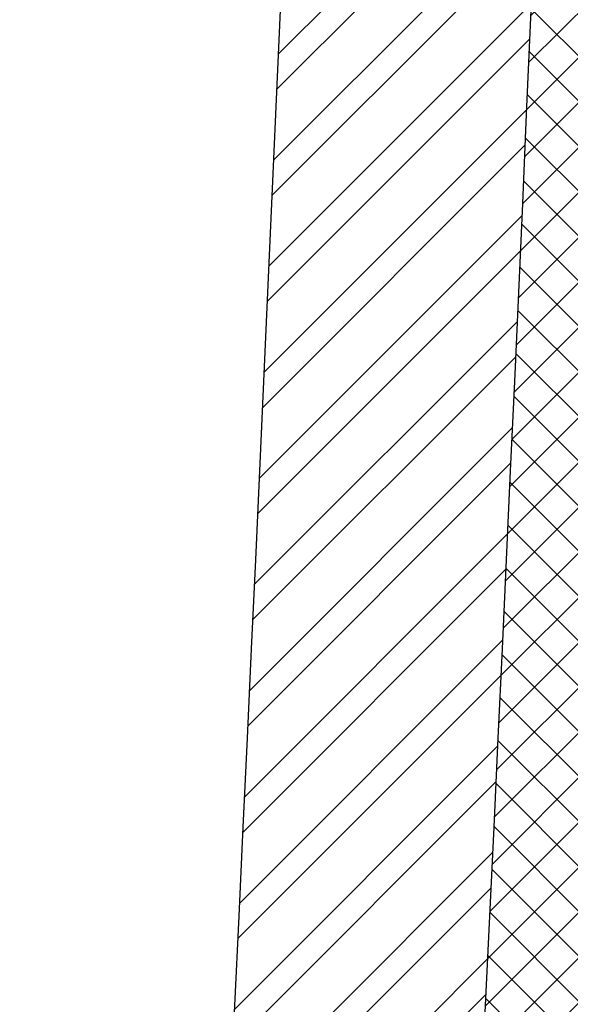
# Model space of a CAD drawing. Header units: millimetres. Extents: x 297264 to 416219, y -77299 to -23696.
# Tile 276 of 327: x 383024 to 383464, y -28784 to -27998. Entities that reach past the tile are written whole.
import ezdxf

# ---------------------------------------------------------------- set-up
doc = ezdxf.new("R2010")
doc.units = ezdxf.units.MM
doc.header["$LTSCALE"] = 2.5
doc.layers.add('HATCH LIGHT', color=250, linetype='Continuous', lineweight=0)
doc.layers.add('WALL', color=132, linetype='Continuous', lineweight=25)

msp = doc.modelspace()

# ---------------------------------------------------------------- hatches: boundary and pattern name
at = {"layer": 'HATCH LIGHT', "true_color": 0x636466}
h = msp.add_hatch(dxfattribs=at)
h.set_pattern_fill('ANSI32', color=251, scale=6)
h.set_pattern_definition([(45, (318543.9897568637, -46725.02572774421), (-40.41115254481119, 40.41115254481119), []), (45, (318570.9305368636, -46725.02572774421), (-40.41115254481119, 40.41115254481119), [])])
h.paths.add_polyline_path([(395686.8304325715, -32589.97445290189), (395492.8859830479, -32638.81655051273), (395674.4287112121, -33359.69440875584), (383121.7788766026, -33359.58488732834, -0.0002631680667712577), (383107.2518414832, -33559.58476056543), (395931.0410305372, -33559.69664779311)])
h.paths.add_polyline_path([(383535.723854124, -25157.05522880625), (383335.6404247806, -25157.05522880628, -0.01197232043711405), (382854.4226804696, -34256.03179570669), (383055.013045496, -34256.03179570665, 0.01195971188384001)])
h.paths.add_polyline_path([(383519.3491814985, -25697.60409340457), (393198.2912937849, -26046.56270283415, 0.003501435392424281), (393692.3623878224, -26800.64148205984), (393859.9866373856, -26691.52636838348), (393309.8762880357, -25850.45577696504), (383525.58382966, -25497.69893113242, -0.0002624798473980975)])
h = msp.add_hatch(dxfattribs=at)
h.set_pattern_fill('ANSI37', color=251, scale=8)
h.set_pattern_definition([(45, (318543.9897568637, -46725.02572774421), (-17.96051224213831, 17.96051224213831), []), (135, (318543.9897568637, -46725.02572774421), (-17.96051224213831, -17.9605122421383), [])])
edge = h.paths.add_edge_path()
edge.add_line((386312.8896382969, -25798.32067811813), (383519.3491814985, -25697.60409340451))
edge.add_arc((193121.9933343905, -19659.43587777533), 190493.0775355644, 356.573536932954, 358.1835585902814, ccw=False)
edge.add_line((383274.5320635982, -31044.7160152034), (386123.7466190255, -31044.74087449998))
edge.add_line((386123.7466190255, -31044.74087449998), (386250.2514630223, -27535.69369794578))
edge.add_line((386250.2514630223, -27535.69369794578), (386150.3163920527, -27532.09070053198))
edge.add_line((386150.3163920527, -27532.09070053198), (386121.0634175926, -28343.52252291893))
edge.add_line((386121.0634175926, -28343.52252291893), (386121.0697151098, -28343.52274996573))
edge.add_line((386121.0697151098, -28343.52274996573), (386056.2157616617, -30142.35402741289))
edge.add_line((386056.2157616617, -30142.35402741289), (386027.2867782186, -30944.74003288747))
edge.add_line((386027.2867782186, -30944.74003288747), (383395.5791163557, -30944.71707133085))
edge.add_line((383395.5791163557, -30944.71707133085), (383521.6013279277, -27449.28335022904))
edge.add_line((383521.6013279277, -27449.28335022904), (384520.9520376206, -27485.31332436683))
edge.add_line((384520.9520376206, -27485.31332436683), (384562.3464993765, -27486.80573466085))
edge.add_line((384562.3464993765, -27486.80573466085), (384565.9494967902, -27386.87066369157))
edge.add_line((384565.9494967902, -27386.87066369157), (383525.2043253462, -27349.34827915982))
edge.add_line((383525.2043253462, -27349.34827915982), (383581.1125272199, -25799.89520856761))
edge.add_line((383581.1125272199, -25799.89520856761), (385080.138591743, -25853.94016977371))
edge.add_line((385080.138591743, -25853.94016977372), (385069.3295995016, -26153.74538268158))
edge.add_line((385069.3295995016, -26153.74538268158), (385045.9246388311, -26801.70399989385))
edge.add_line((385045.9246388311, -26801.70399989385), (385043.2827428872, -26874.8608423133))
edge.add_line((385043.2827428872, -26874.8608423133), (385143.2193642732, -26878.4659484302))
edge.add_line((385143.2193642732, -26878.4659484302), (385180.0203389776, -25857.54187831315))
edge.add_line((385180.0203389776, -25857.54187831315), (386209.3515699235, -25894.65275167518))
edge.add_line((386209.3515699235, -25894.65275167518), (386182.7433311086, -26632.67610625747))
edge.add_line((386182.7433311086, -26632.67610625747), (386282.6784020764, -26636.27910367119))
edge.add_line((386282.6784020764, -26636.27910367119), (386312.8896382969, -25798.32067811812))

# ---------------------------------------------------------------- linework, layer by layer
at = {"layer": 'WALL'}
for radius, start, end in [(190293.077535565, 355.6007561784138, 358.3444788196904), (190493.077535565, 355.6053840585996, 358.3462138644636)]:
    msp.add_arc((193121.9933343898, -19659.43587777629), radius, start, end, dxfattribs=at)

doc.saveas('drawing.dxf')
